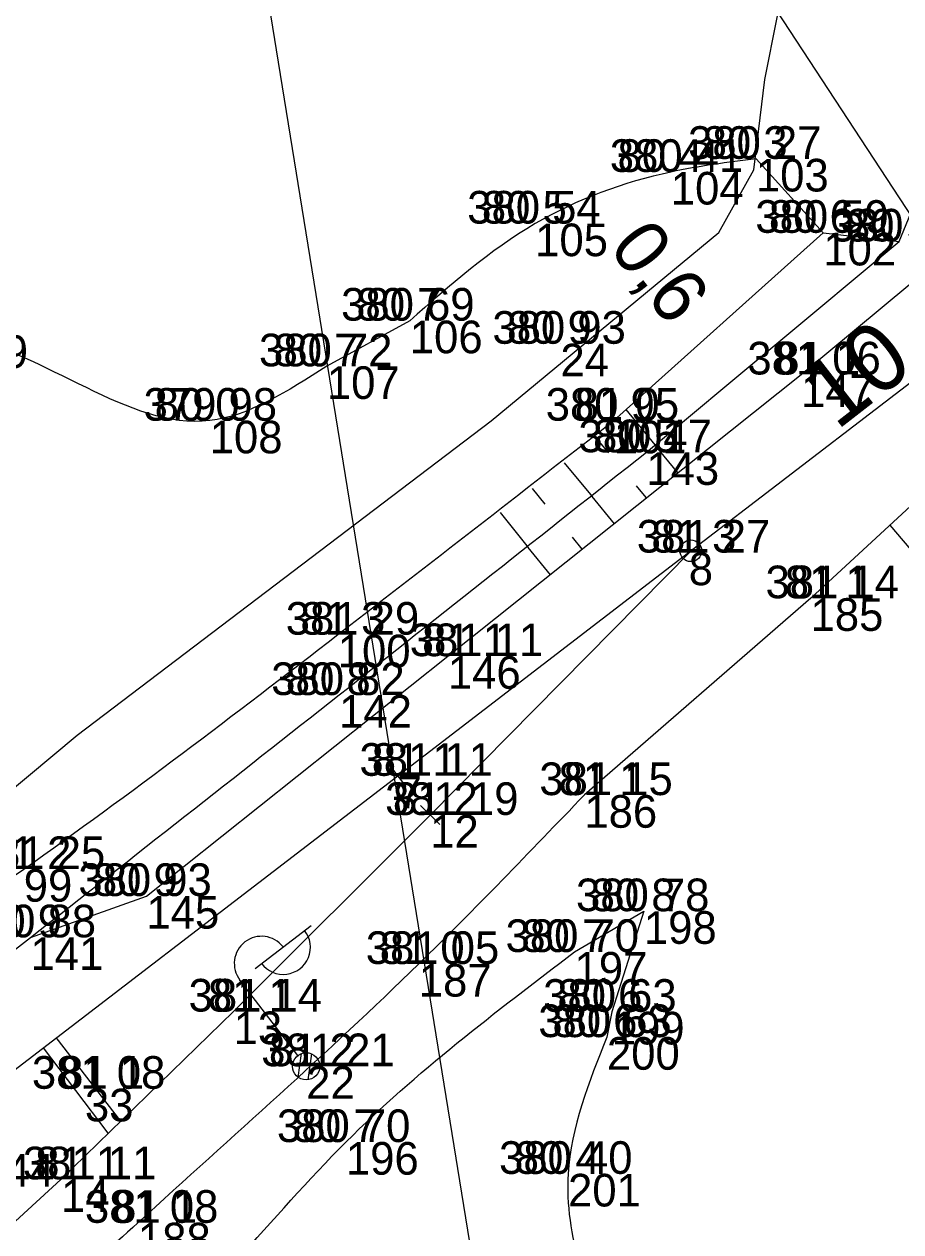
# Model space of a CAD drawing. Extents: x -514509 to -512782, y -1144610 to -1143439.
# Drawn here: x -513880.29 to -513848.04, y -1144039.29 to -1143994.88 of the extents above; entities that cross this region are included whole.
import ezdxf

# ---------------------------------------------------------------- set-up
doc = ezdxf.new("R2010")
doc.units = 0
for name, color, linetype in [('Vrstva 1', 7, 'Continuous'), ('Vrstva 10', 7, 'Continuous'), ('Vrstva 11', 7, 'Continuous'), ('Vrstva 57', 7, 'Continuous'), ('Vrstva 58', 7, 'Continuous'), ('Vrstva 59', 7, 'Continuous'), ('Vrstva 6', 7, 'Continuous'), ('Vrstva 60', 7, 'Continuous'), ('Vrstva 8', 7, 'Continuous'), ('Vrstva 9', 7, 'Continuous')]:
    doc.layers.add(name, color=color, linetype=linetype)

msp = doc.modelspace()

# ---------------------------------------------------------------- linework, layer by layer
at = {"layer": 'Vrstva 1'}
msp.add_lwpolyline([(-513884.61, -1144026.261), (-513878.331, -1144021.028), (-513863.108, -1144009.469), (-513854.74, -1144002.539), (-513853.45, -1144000.236), (-513853.041, -1143996.911), (-513852.131, -1143992.335), (-513850.832, -1143986.393), (-513848.831, -1143979.877), (-513847.876, -1143979.478), (-513841.905, -1143978.634), (-513839.951, -1143978.115), (-513833.947, -1143975.788), (-513825.469, -1143972.052), (-513820.831, -1143970.039), (-513815.653, -1143969.394), (-513811.629, -1143967.617), (-513804.599, -1143963.602), (-513798.349, -1143959.897), (-513796.167, -1143958.5), (-513793.734, -1143957.113), (-513783.894, -1143951.146)], dxfattribs=at)
at = {"layer": 'Vrstva 10'}
msp.add_line((-513879.35, -1144032.337), (-513879.35, -1144032.337), dxfattribs=at)
for points in [[(-513857.399, -1144010.617), (-513848.105, -1144002.871), (-513843.097, -1143990.726)], [(-513880.049, -1144028.465), (-513875.788, -1144026.941), (-513864.698, -1144018.12), (-513851.709, -1144007.756), (-513839.788, -1143997.855)], [(-513858.605, -1144009.459), (-513850.893, -1144002.546), (-513853.366, -1143999.826)], [(-513850.893, -1144002.546), (-513848.105, -1144002.871)], [(-513866.1, -1144005.784), (-513869.152, -1144007.46)], [(-513858.154, -1144009.043), (-513857.083, -1144010.351)], [(-513844.321, -1144009.506), (-513851.356, -1144015.985), (-513859.68, -1144023.226)], [(-513859.277, -1144010.065), (-513858.797, -1144010.646)], [(-513856.235, -1144011.392), (-513857.083, -1144010.351)], [(-513860.424, -1144011.01), (-513859.396, -1144012.25)], [(-513861.606, -1144011.958), (-513861.134, -1144012.529)], [(-513857.412, -1144012.29), (-513857.764, -1144011.856)], [(-513858.576, -1144013.256), (-513859.396, -1144012.25)], [(-513862.781, -1144012.835), (-513861.744, -1144014.119)], [(-513848.443, -1144013.302), (-513835.051, -1144029.029)], [(-513859.764, -1144014.18), (-513860.118, -1144013.745)], [(-513860.925, -1144015.132), (-513861.744, -1144014.119)], [(-513860.04, -1144028.997), (-513857.495, -1144027.501), (-513858.673, -1144031.204)], [(-513858.673, -1144031.204), (-513858.854, -1144032.13)], [(-513879.588, -1144032.52), (-513877.203, -1144035.666)], [(-513879.124, -1144032.139), (-513876.743, -1144035.222)]]:
    msp.add_lwpolyline(points, dxfattribs=at)
for points in [[(-513869.152, -1144007.46), (-513873.46, -1144009.457), (-513882.823, -1144006.322), (-513891.419, -1144006.132), (-513896.866, -1143998.755), (-513898.043, -1143991.552), (-513892.795, -1143983.936), (-513884.404, -1143979.427), (-513876.501, -1143973.605), (-513874.314, -1143965.542), (-513876.646, -1143954.939)], [(-513853.366, -1143999.826), (-513856.497, -1144000.315), (-513861.486, -1144002.211), (-513866.1, -1144005.784)], [(-513987.894, -1144097.706), (-513975.394, -1144088.827), (-513964.402, -1144079.923), (-513960.273, -1144073.753), (-513956.328, -1144067.626), (-513946.106, -1144060.837), (-513934.584, -1144054.019), (-513921.444, -1144047.826), (-513909.349, -1144041.002), (-513901.705, -1144037.408), (-513892.67, -1144033.496), (-513880.302, -1144025.952), (-513868.748, -1144017.329), (-513858.605, -1144009.459)], [(-513971.494, -1144098.562), (-513965.749, -1144093.714), (-513956.932, -1144086.82), (-513946.363, -1144079.189), (-513935.376, -1144071.251), (-513925.073, -1144063.521), (-513912.191, -1144053.612), (-513900.136, -1144044.409), (-513890.622, -1144036.82), (-513880.049, -1144028.465), (-513868.702, -1144019.546), (-513857.399, -1144010.617)], [(-513859.68, -1144023.226), (-513865.773, -1144029.438), (-513876.101, -1144038.958), (-513882.202, -1144044.451), (-513888.442, -1144049.368), (-513893.74, -1144052.975)], [(-513891.17, -1144053.851), (-513882.678, -1144048.661), (-513876.622, -1144044.483), (-513868.445, -1144035.988), (-513860.04, -1144028.997)], [(-513858.854, -1144032.13), (-513860.276, -1144037.157), (-513858.382, -1144043.819), (-513855.459, -1144048.87), (-513855.28, -1144056.295), (-513856.716, -1144063.348), (-513857.177, -1144071.447)]]:
    msp.add_spline(points, degree=3, dxfattribs=at)
at = {"layer": 'Vrstva 6'}
for p, q in [((-513871.794, -1144029.605), (-513869.732, -1144028.021)), ((-513870.216, -1144032.807), (-513872.349, -1144030.032)), ((-513870.202, -1144033.611), (-513870.087, -1144032.738)), ((-513869.835, -1144033.696), (-513869.71, -1144032.746))]:
    msp.add_line(p, q, dxfattribs=at)
for points in [[(-513963.606, -1144096.954), (-513952.842, -1144088.699), (-513935.816, -1144075.642), (-513917.086, -1144061.278), (-513898.711, -1144047.186), (-513883.686, -1144035.663), (-513866.545, -1144022.517), (-513855.845, -1144014.311), (-513845.001, -1144005.994), (-513838.649, -1144001.123), (-513837.119, -1143999.949)], [(-513855.757, -1144014.25), (-513865.352, -1144023.964), (-513872.583, -1144031.188), (-513878.932, -1144037.365), (-513883.808, -1144041.827), (-513889.543, -1144046.738), (-513895.83, -1144051.78), (-513911.643, -1144063.692), (-513925.372, -1144074.033)]]:
    msp.add_lwpolyline(points, dxfattribs=at)
msp.add_circle((-513869.912, -1144033.204), 0.5, dxfattribs=at)
msp.add_circle((-513869.912, -1144033.204), 0.5, dxfattribs=at)
for centre, start, end in [((-513871.556, -1144029.423), 37.5425, 217.5425), ((-513870.756, -1144028.823), 216.8399, 38.245)]:
    msp.add_arc(centre, 1, start, end, dxfattribs=at)
at = {"layer": 'Vrstva 60'}
for p, q in [((-513853.37, -1143999.83), (-513853.37, -1143999.83)), ((-513856.5, -1144000.31), (-513856.5, -1144000.31)), ((-513861.49, -1144002.21), (-513861.49, -1144002.21)), ((-513850.89, -1144002.55), (-513850.89, -1144002.55)), ((-513848.1, -1144002.87), (-513848.1, -1144002.87)), ((-513866.1, -1144005.78), (-513866.1, -1144005.78)), ((-513860.56, -1144006.63), (-513860.56, -1144006.63)), ((-513869.15, -1144007.46), (-513869.15, -1144007.46)), ((-513851.71, -1144007.76), (-513851.71, -1144007.76)), ((-513873.46, -1144009.46), (-513873.46, -1144009.46)), ((-513858.6, -1144009.46), (-513858.6, -1144009.46)), ((-513857.4, -1144010.62), (-513857.4, -1144010.62)), ((-513855.84, -1144014.31), (-513855.84, -1144014.31)), ((-513851.36, -1144015.99), (-513851.36, -1144015.99)), ((-513868.75, -1144017.33), (-513868.75, -1144017.33)), ((-513864.7, -1144018.12), (-513864.7, -1144018.12)), ((-513868.7, -1144019.55), (-513868.7, -1144019.55)), ((-513866.55, -1144022.52), (-513866.55, -1144022.52)), ((-513859.68, -1144023.23), (-513859.68, -1144023.23)), ((-513865.35, -1144023.96), (-513865.35, -1144023.96)), ((-513875.79, -1144026.94), (-513875.79, -1144026.94)), ((-513857.49, -1144027.5), (-513857.49, -1144027.5)), ((-513880.05, -1144028.46), (-513880.05, -1144028.46)), ((-513860.04, -1144029), (-513860.04, -1144029)), ((-513865.77, -1144029.44), (-513865.77, -1144029.44)), ((-513872.58, -1144031.19), (-513872.58, -1144031.19)), ((-513858.67, -1144031.2), (-513858.67, -1144031.2)), ((-513858.85, -1144032.13), (-513858.85, -1144032.13)), ((-513869.91, -1144033.2), (-513869.91, -1144033.2)), ((-513878.05, -1144034.03), (-513878.05, -1144034.03)), ((-513868.45, -1144035.99), (-513868.45, -1144035.99)), ((-513878.93, -1144037.36), (-513878.93, -1144037.36)), ((-513860.28, -1144037.16), (-513860.28, -1144037.16)), ((-513876.1, -1144038.96), (-513876.1, -1144038.96))]:
    msp.add_line(p, q, dxfattribs=at)
at = {"layer": 'Vrstva 8'}
for p, q in [((-513866.24, -1144022.913), (-513866.849, -1144022.12)), ((-513864.998, -1144024.317), (-513865.705, -1144023.61))]:
    msp.add_line(p, q, dxfattribs=at)
msp.add_lwpolyline([(-513862.304, -1144049.512), (-513873.972, -1143977.51), (-513876.888, -1143949.612)], dxfattribs=at)
msp.add_circle((-513855.766, -1144014.241), 0.4, dxfattribs=at)
at = {"layer": 'Vrstva 9'}
msp.add_lwpolyline([(-513863.308, -1143978.059), (-513845.001, -1144005.994)], dxfattribs=at)

# ---------------------------------------------------------------- texts
at = {"layer": 'Vrstva 11'}
msp.add_text('0,6', height=2, rotation=307.6974, dxfattribs=at).set_placement((-513858.819, -1144003.107))
at = {"layer": 'Vrstva 57'}
for s, p in [('80 3 ', (-513855.33, -1143999.83)), ('80 4 ', (-513858.46, -1144000.31)), ('80 5 ', (-513863.45, -1144002.21)), ('80 6 ', (-513852.892, -1144002.55)), ('80 5 ', (-513850.06, -1144002.87)), ('80 7 ', (-513868.06, -1144005.78)), ('80 9 ', (-513862.526, -1144006.63)), ('80 7 ', (-513871.11, -1144007.46)), ('81 1 ', (-513852.658, -1144007.76)), ('80 0 ', (-513875.486, -1144009.46)), ('81 0 ', (-513860.038, -1144009.46)), ('80 5 ', (-513859.36, -1144010.62)), ('81 3 ', (-513857.213, -1144014.31)), ('81 1 ', (-513852.308, -1144015.99)), ('81 3 ', (-513870.123, -1144017.33)), ('81 1 ', (-513865.648, -1144018.12)), ('80 8 ', (-513870.66, -1144019.55)), ('81 1 ', (-513867.498, -1144022.52)), ('81 1 ', (-513860.628, -1144023.23)), ('81 2 ', (-513866.723, -1144023.96)), ('81 2 ', (-513881.673, -1144025.95)), ('80 9 ', (-513877.756, -1144026.94)), ('80 8 ', (-513859.45, -1144027.5)), ('80 9 ', (-513882.016, -1144028.46)), ('80 7 ', (-513862, -1144029)), ('81 0 ', (-513867.208, -1144029.44)), ('81 1 ', (-513873.528, -1144031.19)), ('80 6 ', (-513860.672, -1144031.2)), ('80 6 ', (-513860.852, -1144032.13)), ('81 2 ', (-513871.283, -1144033.2)), ('81 1 ', (-513878.998, -1144034.03)), ('80 7 ', (-513870.41, -1144035.99)), ('80 4 ', (-513862.24, -1144037.16)), ('81 1 ', (-513879.878, -1144037.36)), ('81 1 ', (-513877.048, -1144038.96))]:
    msp.add_text(s, height=1.2, dxfattribs=at).set_placement(p)
at = {"layer": 'Vrstva 58'}
for s, p in [('380 27', (-513855.868, -1143999.83)), ('380 41', (-513858.744, -1144000.31)), ('380 54', (-513863.988, -1144002.21)), ('380 59', (-513853.392, -1144002.55)), ('380 46', (-513850.624, -1144002.87)), ('380 69', (-513868.627, -1144005.78)), ('380 93', (-513863.062, -1144006.63)), ('380 72', (-513871.648, -1144007.46)), ('381 06', (-513853.685, -1144007.76)), ('379 98', (-513875.892, -1144009.46)), ('380 95', (-513861.102, -1144009.46)), ('380 47', (-513859.898, -1144010.62)), ('381 27', (-513857.751, -1144014.31)), ('381 14', (-513853.016, -1144015.99)), ('381 29', (-513870.664, -1144017.33)), ('381 11', (-513866.102, -1144018.12)), ('380 82', (-513871.198, -1144019.55)), ('381 11', (-513867.952, -1144022.52)), ('381 15', (-513861.336, -1144023.23)), ('381 19', (-513867.01, -1144023.96)), ('381 25', (-513882.211, -1144025.95)), ('380 93', (-513878.292, -1144026.94)), ('380 78', (-513859.988, -1144027.5)), ('380 88', (-513882.548, -1144028.46)), ('380 70', (-513862.578, -1144029)), ('381 05', (-513867.72, -1144029.44)), ('381 14', (-513874.236, -1144031.19)), ('380 63', (-513861.194, -1144031.2)), ('380 63', (-513861.374, -1144032.13)), ('381 21', (-513871.566, -1144033.2)), ('381 08', (-513880, -1144034.03)), ('380 70', (-513870.988, -1144035.99)), ('380 40', (-513862.818, -1144037.16)), ('381 44', (-513884.091, -1144037.63)), ('381 11', (-513880.332, -1144037.36)), ('381 08', (-513878.05, -1144038.96))]:
    msp.add_text(s, height=1.2, dxfattribs=at).set_placement(p)
at = {"layer": 'Vrstva 59'}
for s, p in [('103', (-513853.37, -1144001.03)), ('104', (-513856.5, -1144001.51)), ('105', (-513861.49, -1144003.41)), ('102', (-513850.89, -1144003.75)), ('106', (-513866.1, -1144006.98)), ('109', (-513882.82, -1144007.52)), ('24', (-513860.56, -1144007.83)), ('107', (-513869.15, -1144008.66)), ('147', (-513851.71, -1144008.96)), ('108', (-513873.46, -1144010.66)), ('101', (-513858.6, -1144010.66)), ('143', (-513857.4, -1144011.82)), ('8', (-513855.84, -1144015.51)), ('185', (-513851.36, -1144017.19)), ('100', (-513868.75, -1144018.53)), ('146', (-513864.7, -1144019.32)), ('142', (-513868.7, -1144020.75)), ('7', (-513866.55, -1144023.72)), ('186', (-513859.68, -1144024.43)), ('12', (-513865.35, -1144025.16)), ('99', (-513880.3, -1144027.15)), ('145', (-513875.79, -1144028.14)), ('198', (-513857.49, -1144028.7)), ('141', (-513880.05, -1144029.66)), ('187', (-513865.77, -1144030.64)), ('197', (-513860.04, -1144030.2)), ('13', (-513872.58, -1144032.39)), ('199', (-513858.67, -1144032.4)), ('200', (-513858.85, -1144033.33)), ('22', (-513869.91, -1144034.4)), ('33', (-513878.05, -1144035.23)), ('196', (-513868.45, -1144037.19)), ('14', (-513878.93, -1144038.56)), ('201', (-513860.28, -1144038.36)), ('188', (-513876.1, -1144040.16))]:
    msp.add_text(s, height=1.2, dxfattribs=at).set_placement(p)
at = {"layer": 'Vrstva 9'}
msp.add_text('10', height=2.5, rotation=37.9099, dxfattribs=at).set_placement((-513850.403, -1144009.844))

doc.saveas('drawing.dxf')
